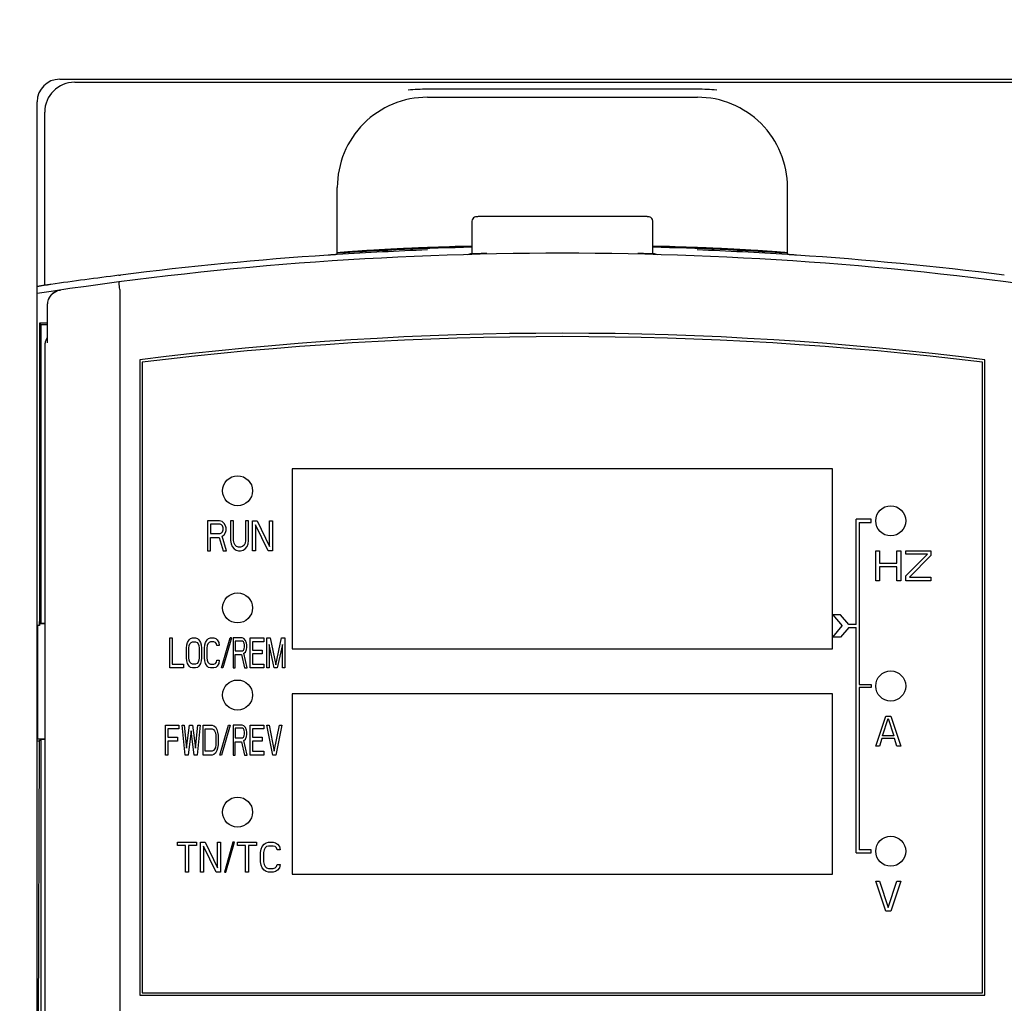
# Model space of a CAD drawing. Header units: millimetres. Extents: x 1117 to 38156, y -1945 to 7303.
# Tile 312 of 656: x 10978 to 11044, y 935 to 1001. Entities that reach past the tile are written whole.
import ezdxf

# ---------------------------------------------------------------- set-up
doc = ezdxf.new("R2010")
doc.units = ezdxf.units.MM
doc.styles.get("Standard").update_dxf_attribs({"font": 'arial.ttf'})
doc.dimstyles.new('DIMSTYLE_1', dxfattribs={"dimtxt": 4.2, "dimasz": 3.6, "dimexe": 2.5, "dimexo": 0, "dimgap": 1.05, "dimtad": 1, "dimdsep": 46, "dimtxsty": 'Standard', "dimblk": '_FILLED', "dimblk1": '_FILLED', "dimblk2": '_FILLED', "dimcen": 0.09, "dimazin": 2, "dimtp": 0.01, "dimtm": 0.01, "dimtfac": 1, "dimtofl": 0, "dimtmove": 0, "dimatfit": 3, "dimldrblk": '_FILLED', "dimfxl": 0, "dimtolj": 1, "dimarcsym": 0})

# ---------------------------------------------------------------- blocks, each defined once
blk = doc.blocks.new('_FILLED')
at = {"color": 0, "linetype": 'ByBlock'}
blk.add_solid([(0, 0), (-1, 0.167), (-1, -0.167)], dxfattribs=at)
blk = doc.blocks.new('*D60')
at = {"color": 0, "linetype": 'Continuous', "lineweight": -2}
for p, q in [((10789.918, 787.713), (10789.918, 1129.029)), ((11106.918, 787.713), (11106.918, 1129.029)), ((10793.518, 1126.529), (11103.318, 1126.529))]:
    blk.add_line(p, q, dxfattribs=at)
at = {"layer": 'Defpoints', "color": 0, "linetype": 'Continuous'}
for p in [(11106.918, 1126.529), (10789.918, 787.713), (11106.918, 787.713)]:
    blk.add_point(p, dxfattribs=at)
at = {"color": 0, "linetype": 'Continuous', "lineweight": -2, "xscale": 3.6, "yscale": 3.6, "zscale": 3.6, "rotation": 180}
blk.add_blockref('_FILLED', (10789.918, 1126.529), dxfattribs=at)
at = {"color": 0, "linetype": 'Continuous', "lineweight": -2, "xscale": 3.6, "yscale": 3.6, "zscale": 3.6}
blk.add_blockref('_FILLED', (11106.918, 1126.529), dxfattribs=at)
at = {"color": 0, "linetype": 'Continuous', "insert": (10942.024, 1154.245), "char_height": 20, "width": 8.4, "attachment_point": 2, "line_spacing_factor": 0.9}
blk.add_mtext('\\A1;317', dxfattribs=at)

msp = doc.modelspace()

# ---------------------------------------------------------------- linework, layer by layer
at = {"color": 7, "linetype": 'Continuous'}
for p, q in [((10980.918, 996.913), (11047.918, 996.913)), ((10981.918, 996.713), (11046.918, 996.713)), ((11023.418, 996.247), (11005.419, 996.247)), ((10979.418, 826.913), (10979.418, 995.413)), ((11005.418, 995.713), (11023.418, 995.713)), ((10979.918, 983.194), (10979.918, 994.713)), ((10999.418, 985.24), (10999.418, 989.713)), ((11029.418, 985.24), (11029.418, 989.713)), ((11009.057, 987.764), (11008.91, 987.763)), ((11009.236, 987.766), (11009.057, 987.764)), ((11009.394, 987.766), (11009.236, 987.766)), ((11019.523, 987.766), (11009.394, 987.766)), ((11019.719, 987.765), (11019.523, 987.766)), ((11008.394, 987.454), (11008.394, 985.282)), ((11020.442, 985.282), (11020.442, 987.454)), ((10984.869, 983.855), (10984.968, 983.867)), ((10979.918, 983.194), (10979.929, 983.19)), ((10984.918, 982.916), (10984.918, 898.532)), ((10980.093, 981.881), (10980.093, 979.353)), ((10979.566, 980.67), (10979.566, 960.523)), ((10979.566, 980.67), (10979.671, 980.566)), ((10980.093, 980.67), (10979.566, 980.67)), ((10979.671, 980.566), (10979.671, 960.689)), ((10980.093, 980.566), (10979.671, 980.566)), ((10979.918, 979.151), (10979.918, 898.823)), ((10986.268, 978.223), (10986.268, 935.923)), ((10986.418, 978.073), (10986.418, 936.073)), ((11042.418, 936.073), (11042.418, 978.073)), ((11042.568, 935.923), (11042.568, 978.223)), ((10996.418, 970.973), (10996.418, 958.973)), ((11032.418, 970.973), (10996.418, 970.973)), ((11032.418, 958.973), (11032.418, 970.973)), ((10990.768, 967.503), (10990.768, 965.503)), ((10991.568, 967.503), (10990.768, 967.503)), ((10990.968, 967.29), (10990.968, 966.652)), ((10991.601, 967.29), (10990.968, 967.29)), ((10991.735, 967.46), (10991.568, 967.503)), ((10991.701, 967.247), (10991.601, 967.29)), ((10991.768, 967.162), (10991.701, 967.247)), ((10991.868, 967.332), (10991.735, 967.46)), ((10991.968, 967.162), (10991.868, 967.332)), ((10992.301, 967.503), (10992.301, 966.184)), ((10992.501, 967.503), (10992.301, 967.503)), ((10992.501, 966.184), (10992.501, 967.503)), ((10993.301, 967.503), (10993.301, 966.184)), ((10993.501, 967.503), (10993.301, 967.503)), ((10993.501, 966.184), (10993.501, 967.503)), ((10993.768, 965.503), (10993.768, 967.503)), ((10993.768, 967.503), (10994.068, 967.503)), ((10993.968, 967.247), (10993.968, 965.503)), ((10994.801, 965.503), (10993.968, 967.247)), ((10994.068, 967.503), (10994.901, 965.801)), ((10994.901, 965.801), (10994.901, 967.503)), ((10994.901, 967.503), (10995.101, 967.503)), ((10995.101, 967.503), (10995.101, 965.503)), ((11033.998, 960.603), (11033.998, 967.603)), ((11034.998, 967.603), (11033.998, 967.603)), ((11034.198, 967.403), (11034.198, 956.603)), ((11034.198, 967.403), (11034.998, 967.403)), ((11034.998, 967.403), (11034.998, 967.603)), ((10990.968, 966.652), (10991.601, 966.652)), ((10991.601, 966.652), (10991.701, 966.694)), ((10991.701, 966.694), (10991.768, 966.779)), ((10991.735, 966.481), (10991.868, 966.567)), ((10991.801, 967.035), (10991.768, 967.162)), ((10991.768, 966.779), (10991.801, 966.907)), ((10991.801, 966.907), (10991.801, 967.035)), ((10991.868, 966.567), (10991.968, 966.737)), ((10992.001, 967.035), (10991.968, 967.162)), ((10991.968, 966.737), (10992.001, 966.864)), ((10992.001, 966.864), (10992.001, 967.035)), ((10990.968, 965.503), (10990.968, 966.396)), ((10990.968, 966.396), (10991.535, 966.396)), ((10991.535, 966.396), (10991.801, 965.503)), ((10992.035, 965.503), (10991.735, 966.481)), ((10992.301, 966.184), (10992.335, 965.971)), ((10992.335, 965.971), (10992.401, 965.801)), ((10992.535, 966.013), (10992.501, 966.184)), ((10992.601, 965.886), (10992.535, 966.013)), ((10992.701, 965.801), (10992.601, 965.886)), ((10993.201, 965.886), (10993.101, 965.801)), ((10993.268, 966.013), (10993.201, 965.886)), ((10993.301, 966.184), (10993.268, 966.013)), ((10993.401, 965.801), (10993.468, 965.971)), ((10993.468, 965.971), (10993.501, 966.184)), ((10990.768, 965.503), (10990.968, 965.503)), ((10991.801, 965.503), (10992.035, 965.503)), ((10992.401, 965.801), (10992.535, 965.63)), ((10992.535, 965.63), (10992.668, 965.545)), ((10992.668, 965.545), (10992.835, 965.503)), ((10992.835, 965.758), (10992.701, 965.801)), ((10992.968, 965.758), (10992.835, 965.758)), ((10992.835, 965.503), (10992.968, 965.503)), ((10993.101, 965.801), (10992.968, 965.758)), ((10992.968, 965.503), (10993.135, 965.545)), ((10993.135, 965.545), (10993.268, 965.63)), ((10993.268, 965.63), (10993.401, 965.801)), ((10993.968, 965.503), (10993.768, 965.503)), ((10995.101, 965.503), (10994.801, 965.503)), ((11035.298, 963.503), (11035.298, 965.503)), ((11035.298, 965.503), (11035.548, 965.503)), ((11035.548, 965.503), (11035.548, 964.694)), ((11036.715, 964.694), (11036.715, 965.503)), ((11036.715, 965.503), (11036.965, 965.503)), ((11036.965, 965.503), (11036.965, 963.503)), ((11037.298, 965.29), (11037.298, 965.503)), ((11037.298, 965.503), (11038.965, 965.503)), ((11037.298, 963.843), (11038.756, 965.29)), ((11038.756, 965.29), (11037.298, 965.29)), ((11038.965, 965.503), (11038.965, 965.205)), ((11035.548, 964.694), (11036.715, 964.694)), ((11038.965, 965.205), (11037.548, 963.758)), ((11035.548, 964.439), (11035.548, 963.503)), ((11036.715, 964.439), (11035.548, 964.439)), ((11036.715, 963.503), (11036.715, 964.439)), ((11035.548, 963.503), (11035.298, 963.503)), ((11036.965, 963.503), (11036.715, 963.503)), ((11037.298, 963.503), (11037.298, 963.843)), ((11038.965, 963.503), (11037.298, 963.503)), ((11037.548, 963.758), (11038.965, 963.758)), ((11038.965, 963.758), (11038.965, 963.503)), ((10979.566, 960.523), (10979.567, 960.793)), ((10979.566, 960.663), (10979.918, 960.663)), ((10979.567, 960.793), (10979.671, 960.689)), ((10979.671, 960.689), (10979.918, 960.689)), ((11032.43, 961.253), (11033.06, 960.503)), ((11032.953, 961.253), (11032.43, 961.253)), ((11033.498, 960.603), (11032.953, 961.253)), ((10979.566, 960.523), (10979.418, 960.523)), ((10979.432, 960.523), (10979.432, 952.982)), ((11032.43, 959.753), (11033.06, 960.503)), ((11033.498, 960.403), (11032.953, 959.753)), ((11033.998, 960.603), (11033.498, 960.603)), ((11033.498, 960.403), (11033.998, 960.403)), ((11033.998, 945.403), (11033.998, 960.403)), ((10988.268, 957.703), (10988.268, 959.703)), ((10988.268, 959.703), (10988.418, 959.703)), ((10988.418, 959.703), (10988.418, 957.958)), ((10989.393, 959.235), (10989.443, 959.405)), ((10989.443, 959.405), (10989.543, 959.575)), ((10989.543, 959.575), (10989.643, 959.66)), ((10989.593, 959.32), (10989.668, 959.405)), ((10989.643, 959.66), (10989.768, 959.703)), ((10989.668, 959.405), (10989.768, 959.447)), ((10989.768, 959.703), (10989.968, 959.703)), ((10989.768, 959.447), (10989.968, 959.447)), ((10989.968, 959.703), (10990.093, 959.66)), ((10989.968, 959.447), (10990.068, 959.405)), ((10990.068, 959.405), (10990.143, 959.32)), ((10990.093, 959.66), (10990.193, 959.575)), ((10990.193, 959.575), (10990.293, 959.405)), ((10990.293, 959.405), (10990.343, 959.235)), ((10990.593, 959.235), (10990.643, 959.405)), ((10990.643, 959.405), (10990.743, 959.575)), ((10990.743, 959.575), (10990.843, 959.66)), ((10990.868, 959.405), (10990.793, 959.32)), ((10990.843, 959.66), (10990.968, 959.703)), ((10990.968, 959.447), (10990.868, 959.405)), ((10990.968, 959.703), (10991.193, 959.703)), ((10991.193, 959.447), (10990.968, 959.447)), ((10991.193, 959.703), (10991.318, 959.66)), ((10991.293, 959.405), (10991.193, 959.447)), ((10991.368, 959.32), (10991.293, 959.405)), ((10991.318, 959.66), (10991.418, 959.575)), ((10991.418, 959.575), (10991.518, 959.405)), ((10991.518, 959.405), (10991.543, 959.192)), ((10991.695, 957.703), (10992.268, 959.703)), ((10992.372, 959.703), (10991.799, 957.703)), ((10992.372, 959.703), (10992.268, 959.703)), ((10992.468, 959.703), (10992.468, 957.703)), ((10993.068, 959.703), (10992.468, 959.703)), ((10992.618, 959.49), (10992.618, 958.852)), ((10993.093, 959.49), (10992.618, 959.49)), ((10993.193, 959.66), (10993.068, 959.703)), ((10993.168, 959.447), (10993.093, 959.49)), ((10993.218, 959.362), (10993.168, 959.447)), ((10993.293, 959.532), (10993.193, 959.66)), ((10993.243, 959.235), (10993.218, 959.362)), ((10993.368, 959.362), (10993.293, 959.532)), ((10993.393, 959.235), (10993.368, 959.362)), ((10993.618, 957.703), (10993.618, 959.703)), ((10993.618, 959.703), (10994.518, 959.703)), ((10993.768, 959.447), (10993.768, 958.894)), ((10994.518, 959.447), (10993.768, 959.447)), ((10994.518, 959.703), (10994.518, 959.447)), ((10994.718, 957.703), (10994.718, 959.703)), ((10994.718, 959.703), (10994.943, 959.703)), ((10994.943, 959.703), (10995.318, 957.915)), ((10995.318, 957.915), (10995.693, 959.703)), ((10995.693, 959.703), (10995.918, 959.703)), ((10995.918, 959.703), (10995.918, 957.703)), ((11032.953, 959.753), (11032.43, 959.753)), ((10989.368, 959.022), (10989.393, 959.235)), ((10989.368, 958.384), (10989.368, 959.022)), ((10989.518, 959.022), (10989.543, 959.192)), ((10989.518, 958.384), (10989.518, 959.022)), ((10989.543, 959.192), (10989.593, 959.32)), ((10990.143, 959.32), (10990.193, 959.192)), ((10990.193, 959.192), (10990.218, 959.022)), ((10990.218, 959.022), (10990.218, 958.384)), ((10990.343, 959.235), (10990.368, 959.022)), ((10990.368, 959.022), (10990.368, 958.384)), ((10990.568, 959.022), (10990.593, 959.235)), ((10990.568, 958.384), (10990.568, 959.022)), ((10990.743, 959.192), (10990.718, 959.022)), ((10990.718, 959.022), (10990.718, 958.384)), ((10990.793, 959.32), (10990.743, 959.192)), ((10991.393, 959.192), (10991.368, 959.32)), ((10991.543, 959.192), (10991.393, 959.192)), ((10992.618, 958.852), (10993.093, 958.852)), ((10993.093, 958.852), (10993.168, 958.894)), ((10993.168, 958.894), (10993.218, 958.979)), ((10993.193, 958.681), (10993.293, 958.767)), ((10993.418, 957.703), (10993.193, 958.681)), ((10993.218, 958.979), (10993.243, 959.107)), ((10993.243, 959.107), (10993.243, 959.235)), ((10993.293, 958.767), (10993.368, 958.937)), ((10993.368, 958.937), (10993.393, 959.064)), ((10993.393, 959.064), (10993.393, 959.235)), ((10993.768, 958.894), (10994.418, 958.894)), ((10994.418, 958.894), (10994.418, 958.639)), ((10994.868, 959.277), (10994.868, 957.703)), ((10995.218, 957.703), (10994.868, 959.277)), ((10995.768, 959.277), (10995.418, 957.703)), ((10995.768, 957.703), (10995.768, 959.277)), ((10996.418, 958.973), (11032.418, 958.973)), ((10989.393, 958.171), (10989.368, 958.384)), ((10989.443, 958.001), (10989.393, 958.171)), ((10989.543, 958.213), (10989.518, 958.384)), ((10989.593, 958.086), (10989.543, 958.213)), ((10989.668, 958.001), (10989.593, 958.086)), ((10990.143, 958.086), (10990.068, 958.001)), ((10990.193, 958.213), (10990.143, 958.086)), ((10990.218, 958.384), (10990.193, 958.213)), ((10990.343, 958.171), (10990.293, 958.001)), ((10990.368, 958.384), (10990.343, 958.171)), ((10990.593, 958.171), (10990.568, 958.384)), ((10990.643, 958.001), (10990.593, 958.171)), ((10990.718, 958.384), (10990.743, 958.213)), ((10990.743, 958.213), (10990.793, 958.086)), ((10990.793, 958.086), (10990.868, 958.001)), ((10991.293, 958.001), (10991.368, 958.086)), ((10991.368, 958.086), (10991.393, 958.213)), ((10991.393, 958.213), (10991.543, 958.213)), ((10991.543, 958.213), (10991.518, 958.001)), ((10992.618, 957.703), (10992.618, 958.596)), ((10992.618, 958.596), (10993.043, 958.596)), ((10993.043, 958.596), (10993.243, 957.703)), ((10993.768, 958.639), (10993.768, 957.958)), ((10994.418, 958.639), (10993.768, 958.639)), ((10989.168, 957.703), (10988.268, 957.703)), ((10988.418, 957.958), (10989.168, 957.958)), ((10989.168, 957.958), (10989.168, 957.703)), ((10989.543, 957.83), (10989.443, 958.001)), ((10989.643, 957.745), (10989.543, 957.83)), ((10989.768, 957.703), (10989.643, 957.745)), ((10989.768, 957.958), (10989.668, 958.001)), ((10989.968, 957.958), (10989.768, 957.958)), ((10989.968, 957.703), (10989.768, 957.703)), ((10990.068, 958.001), (10989.968, 957.958)), ((10990.093, 957.745), (10989.968, 957.703)), ((10990.193, 957.83), (10990.093, 957.745)), ((10990.293, 958.001), (10990.193, 957.83)), ((10990.743, 957.83), (10990.643, 958.001)), ((10990.843, 957.745), (10990.743, 957.83)), ((10990.968, 957.703), (10990.843, 957.745)), ((10990.868, 958.001), (10990.968, 957.958)), ((10990.968, 957.958), (10991.193, 957.958)), ((10991.193, 957.703), (10990.968, 957.703)), ((10991.193, 957.958), (10991.293, 958.001)), ((10991.318, 957.745), (10991.193, 957.703)), ((10991.418, 957.83), (10991.318, 957.745)), ((10991.518, 958.001), (10991.418, 957.83)), ((10991.799, 957.703), (10991.695, 957.703)), ((10992.468, 957.703), (10992.618, 957.703)), ((10993.243, 957.703), (10993.418, 957.703)), ((10994.518, 957.703), (10993.618, 957.703)), ((10993.768, 957.958), (10994.518, 957.958)), ((10994.518, 957.958), (10994.518, 957.703)), ((10994.868, 957.703), (10994.718, 957.703)), ((10995.418, 957.703), (10995.218, 957.703)), ((10995.918, 957.703), (10995.768, 957.703)), ((11034.198, 956.603), (11034.998, 956.603)), ((11034.198, 956.403), (11034.198, 945.603)), ((11034.998, 956.403), (11034.198, 956.403)), ((11034.998, 956.603), (11034.998, 956.403)), ((10996.418, 955.973), (10996.418, 943.973)), ((11032.418, 955.973), (10996.418, 955.973)), ((11032.418, 943.973), (11032.418, 955.973)), ((11035.298, 952.503), (11035.965, 954.503)), ((11035.756, 953.184), (11036.131, 954.332)), ((11035.965, 954.503), (11036.298, 954.503)), ((11036.131, 954.332), (11036.506, 953.184)), ((11036.298, 954.503), (11036.965, 952.503)), ((10987.968, 951.903), (10987.968, 953.903)), ((10987.968, 953.903), (10988.868, 953.903)), ((10988.118, 953.647), (10988.118, 953.094)), ((10988.868, 953.647), (10988.118, 953.647)), ((10988.868, 953.903), (10988.868, 953.647)), ((10989.268, 951.903), (10989.068, 953.903)), ((10989.068, 953.903), (10989.218, 953.903)), ((10989.218, 953.903), (10989.368, 952.371)), ((10989.368, 952.371), (10989.568, 953.903)), ((10989.668, 953.52), (10989.468, 951.903)), ((10989.568, 953.903), (10989.768, 953.903)), ((10989.868, 951.903), (10989.668, 953.52)), ((10989.768, 953.903), (10989.968, 952.371)), ((10989.968, 952.371), (10990.118, 953.903)), ((10990.268, 953.903), (10990.068, 951.903)), ((10990.118, 953.903), (10990.268, 953.903)), ((10990.468, 951.903), (10990.468, 953.903)), ((10990.468, 953.903), (10991.068, 953.903)), ((10990.618, 952.158), (10990.618, 953.647)), ((10990.618, 953.647), (10991.068, 953.647)), ((10991.068, 953.903), (10991.193, 953.86)), ((10991.068, 953.647), (10991.168, 953.605)), ((10991.168, 953.605), (10991.243, 953.52)), ((10991.193, 953.86), (10991.293, 953.775)), ((10991.243, 953.52), (10991.293, 953.392)), ((10991.293, 953.775), (10991.393, 953.605)), ((10991.393, 953.605), (10991.443, 953.435)), ((10991.443, 953.435), (10991.468, 953.222)), ((10991.591, 951.903), (10992.164, 953.903)), ((10992.268, 953.903), (10991.695, 951.903)), ((10992.164, 953.903), (10992.268, 953.903)), ((10992.468, 953.903), (10992.468, 951.903)), ((10993.068, 953.903), (10992.468, 953.903)), ((10992.618, 953.69), (10992.618, 953.052)), ((10993.093, 953.69), (10992.618, 953.69)), ((10993.193, 953.86), (10993.068, 953.903)), ((10993.168, 953.647), (10993.093, 953.69)), ((10993.218, 953.562), (10993.168, 953.647)), ((10993.293, 953.732), (10993.193, 953.86)), ((10993.243, 953.435), (10993.218, 953.562)), ((10993.243, 953.307), (10993.243, 953.435)), ((10993.368, 953.562), (10993.293, 953.732)), ((10993.393, 953.435), (10993.368, 953.562)), ((10993.393, 953.264), (10993.393, 953.435)), ((10993.618, 951.903), (10993.618, 953.903)), ((10993.618, 953.903), (10994.518, 953.903)), ((10993.768, 953.647), (10993.768, 953.094)), ((10994.518, 953.647), (10993.768, 953.647)), ((10994.518, 953.903), (10994.518, 953.647)), ((10995.118, 951.903), (10994.718, 953.903)), ((10994.718, 953.903), (10994.868, 953.903)), ((10994.868, 953.903), (10995.218, 952.158)), ((10995.218, 952.158), (10995.568, 953.903)), ((10995.718, 953.903), (10995.318, 951.903)), ((10995.568, 953.903), (10995.718, 953.903)), ((10979.401, 952.982), (10979.918, 952.982)), ((10979.544, 952.829), (10979.418, 910.523)), ((10979.544, 952.829), (10979.418, 952.829)), ((10979.544, 952.829), (10979.671, 952.956)), ((10979.671, 952.956), (10979.671, 918.89)), ((10979.671, 952.956), (10979.918, 952.956)), ((10988.118, 953.094), (10988.768, 953.094)), ((10988.118, 952.839), (10988.118, 951.903)), ((10988.768, 952.839), (10988.118, 952.839)), ((10988.768, 953.094), (10988.768, 952.839)), ((10991.293, 953.392), (10991.318, 953.222)), ((10991.318, 953.222), (10991.318, 952.584)), ((10991.468, 953.222), (10991.468, 952.584)), ((10992.618, 953.052), (10993.093, 953.052)), ((10992.618, 951.903), (10992.618, 952.796)), ((10992.618, 952.796), (10993.043, 952.796)), ((10993.043, 952.796), (10993.243, 951.903)), ((10993.093, 953.052), (10993.168, 953.094)), ((10993.168, 953.094), (10993.218, 953.179)), ((10993.193, 952.881), (10993.293, 952.967)), ((10993.418, 951.903), (10993.193, 952.881)), ((10993.218, 953.179), (10993.243, 953.307)), ((10993.293, 952.967), (10993.368, 953.137)), ((10993.368, 953.137), (10993.393, 953.264)), ((10993.768, 953.094), (10994.418, 953.094)), ((10993.768, 952.839), (10993.768, 952.158)), ((10994.418, 952.839), (10993.768, 952.839)), ((10994.418, 953.094), (10994.418, 952.839)), ((11035.715, 953.013), (11035.548, 952.503)), ((11036.548, 953.013), (11035.715, 953.013)), ((11036.506, 953.184), (11035.756, 953.184)), ((11036.715, 952.503), (11036.548, 953.013)), ((10991.068, 952.158), (10990.618, 952.158)), ((10991.168, 952.201), (10991.068, 952.158)), ((10991.243, 952.286), (10991.168, 952.201)), ((10991.293, 952.413), (10991.243, 952.286)), ((10991.318, 952.584), (10991.293, 952.413)), ((10991.393, 952.201), (10991.293, 952.03)), ((10991.443, 952.371), (10991.393, 952.201)), ((10991.468, 952.584), (10991.443, 952.371)), ((10993.768, 952.158), (10994.518, 952.158)), ((10994.518, 952.158), (10994.518, 951.903)), ((11035.548, 952.503), (11035.298, 952.503)), ((11036.965, 952.503), (11036.715, 952.503)), ((10988.118, 951.903), (10987.968, 951.903)), ((10989.468, 951.903), (10989.268, 951.903)), ((10990.068, 951.903), (10989.868, 951.903)), ((10991.068, 951.903), (10990.468, 951.903)), ((10991.193, 951.945), (10991.068, 951.903)), ((10991.293, 952.03), (10991.193, 951.945)), ((10991.695, 951.903), (10991.591, 951.903)), ((10992.468, 951.903), (10992.618, 951.903)), ((10993.243, 951.903), (10993.418, 951.903)), ((10994.518, 951.903), (10993.618, 951.903)), ((10995.318, 951.903), (10995.118, 951.903)), ((10988.768, 945.89), (10988.768, 946.103)), ((10988.768, 946.103), (10990.035, 946.103)), ((10989.301, 945.89), (10988.768, 945.89)), ((10989.301, 944.103), (10989.301, 945.89)), ((10989.501, 945.89), (10989.501, 944.103)), ((10990.035, 945.89), (10989.501, 945.89)), ((10990.035, 946.103), (10990.035, 945.89)), ((10990.301, 944.103), (10990.301, 946.103)), ((10990.301, 946.103), (10990.601, 946.103)), ((10990.501, 945.847), (10990.501, 944.103)), ((10991.335, 944.103), (10990.501, 945.847)), ((10990.601, 946.103), (10991.435, 944.401)), ((10991.435, 944.401), (10991.435, 946.103)), ((10991.435, 946.103), (10991.635, 946.103)), ((10991.635, 946.103), (10991.635, 944.103)), ((10992.464, 946.103), (10991.891, 944.103)), ((10991.995, 944.103), (10992.568, 946.103)), ((10992.568, 946.103), (10992.464, 946.103)), ((10992.768, 945.89), (10992.768, 946.103)), ((10992.768, 946.103), (10994.035, 946.103)), ((10993.301, 945.89), (10992.768, 945.89)), ((10993.301, 944.103), (10993.301, 945.89)), ((10993.501, 945.89), (10993.501, 944.103)), ((10994.035, 945.89), (10993.501, 945.89)), ((10994.035, 946.103), (10994.035, 945.89)), ((10994.301, 945.422), (10994.335, 945.635)), ((10994.335, 945.635), (10994.401, 945.805)), ((10994.401, 945.805), (10994.535, 945.975)), ((10994.535, 945.592), (10994.501, 945.422)), ((10994.535, 945.975), (10994.668, 946.06)), ((10994.601, 945.72), (10994.535, 945.592)), ((10994.701, 945.805), (10994.601, 945.72)), ((10994.668, 946.06), (10994.835, 946.103)), ((10994.835, 945.847), (10994.701, 945.805)), ((10994.835, 946.103), (10995.135, 946.103)), ((10995.135, 945.847), (10994.835, 945.847)), ((10995.135, 946.103), (10995.301, 946.06)), ((10995.268, 945.805), (10995.135, 945.847)), ((10995.368, 945.72), (10995.268, 945.805)), ((10995.301, 946.06), (10995.435, 945.975)), ((10995.401, 945.592), (10995.368, 945.72)), ((10995.601, 945.592), (10995.401, 945.592)), ((10995.435, 945.975), (10995.568, 945.805)), ((10995.568, 945.805), (10995.601, 945.592)), ((11034.998, 945.603), (11034.198, 945.603)), ((11034.998, 945.403), (11034.998, 945.603)), ((10994.301, 944.784), (10994.301, 945.422)), ((10994.501, 945.422), (10994.501, 944.784)), ((11033.998, 945.403), (11034.998, 945.403)), ((10994.335, 944.571), (10994.301, 944.784)), ((10994.401, 944.401), (10994.335, 944.571)), ((10994.535, 944.23), (10994.401, 944.401)), ((10994.501, 944.784), (10994.535, 944.613)), ((10994.535, 944.613), (10994.601, 944.486)), ((10994.668, 944.145), (10994.535, 944.23)), ((10994.601, 944.486), (10994.701, 944.401)), ((10994.701, 944.401), (10994.835, 944.358)), ((10994.835, 944.358), (10995.135, 944.358)), ((10995.135, 944.358), (10995.268, 944.401)), ((10995.268, 944.401), (10995.368, 944.486)), ((10995.435, 944.23), (10995.301, 944.145)), ((10995.368, 944.486), (10995.401, 944.613)), ((10995.401, 944.613), (10995.601, 944.613)), ((10995.568, 944.401), (10995.435, 944.23)), ((10995.601, 944.613), (10995.568, 944.401)), ((10989.501, 944.103), (10989.301, 944.103)), ((10990.501, 944.103), (10990.301, 944.103)), ((10991.635, 944.103), (10991.335, 944.103)), ((10991.891, 944.103), (10991.995, 944.103)), ((10993.501, 944.103), (10993.301, 944.103)), ((10994.835, 944.103), (10994.668, 944.145)), ((10995.135, 944.103), (10994.835, 944.103)), ((10995.301, 944.145), (10995.135, 944.103)), ((10996.418, 943.973), (11032.418, 943.973)), ((11035.965, 941.503), (11035.298, 943.503)), ((11035.298, 943.503), (11035.548, 943.503)), ((11035.548, 943.503), (11036.131, 941.758)), ((11036.131, 941.758), (11036.715, 943.503)), ((11036.965, 943.503), (11036.298, 941.503)), ((11036.715, 943.503), (11036.965, 943.503)), ((11036.298, 941.503), (11035.965, 941.503)), ((10986.268, 935.923), (11042.568, 935.923)), ((10986.418, 936.073), (11042.418, 936.073))]:
    msp.add_line(p, q, dxfattribs=at)
for points in [[(11008.91, 987.763), (11008.85, 987.762), (11008.799, 987.76), (11008.756, 987.759), (11008.721, 987.758), (11008.692, 987.756), (11008.665, 987.753), (11008.624, 987.746), (11008.565, 987.725), (11008.503, 987.685), (11008.448, 987.626), (11008.41, 987.55), (11008.394, 987.454)], [(11020.442, 987.454), (11020.442, 987.467), (11020.423, 987.56), (11020.38, 987.637), (11020.321, 987.695), (11020.257, 987.731), (11020.2, 987.749), (11020.163, 987.754), (11020.135, 987.756), (11020.101, 987.758), (11020.061, 987.76), (11020.011, 987.761), (11019.952, 987.762), (11019.884, 987.763), (11019.719, 987.765)]]:
    msp.add_lwpolyline(points, dxfattribs=at)
for centre in [(10992.768, 969.503), (11036.298, 967.503), (10992.768, 961.703), (11036.298, 956.503), (10992.768, 955.903), (10992.768, 948.103), (11036.298, 945.503)]:
    msp.add_circle(centre, 1, dxfattribs=at)
for centre, radius, start, end in [((10980.918, 995.413), 1.5, 90, 180), ((10981.918, 994.713), 2, 90, 180), ((11005.42, 982.472), 13.774, 90.00646, 95.36065), ((11023.416, 982.471), 13.776, 84.6396, 89.99274), ((11005.418, 989.713), 6, 89.99512, 180), ((11023.418, 989.713), 6, 0, 90.00459), ((11014.418, 749.838), 235.962, 91.46321, 93.64594), ((11014.418, 749.838), 236.032, 91.46259, 92.18524), ((11014.418, 749.838), 236.032, 87.81476, 88.53741), ((11014.418, 749.838), 235.962, 86.35406, 88.53679), ((11014.418, 755.656), 229.667, 81.23407, 98.76593), ((11014.418, 749.838), 235.875, 93.79212, 97.17246), ((11014.418, 749.838), 235.875, 92.18463, 93.6462), ((11008.377, 984.476), 0.806, 91.63556, 110.94149), ((11014.418, 763.363), 222.001, 91.29682, 91.5652), ((11014.418, 763.363), 222.001, 88.4348, 88.70318), ((11020.459, 984.476), 0.806, 69.05251, 88.36421), ((11014.418, 749.838), 235.875, 86.3538, 87.81537), ((11014.418, 749.838), 235.875, 82.82754, 86.20788), ((11014.418, 749.838), 235.875, 98.3088, 98.53407), ((11014.418, 749.838), 235.892, 98.40985, 98.53263), ((10981.093, 981.881), 1, 98.3803, 179.99158), ((10980.923, 979.149), 1.005, 145.81846, 163.71822), ((11014.418, 755.656), 224.34, 82.79156, 97.20844), ((11014.418, 748.334), 231.438, 83.05119, 96.94881), ((10980.924, 979.15), 1.006, 163.80705, 179.952)]:
    msp.add_arc(centre, radius, start, end, dxfattribs=at)
msp.add_ellipse((11014.006, 749.838), major_axis=(235.824, 0), ratio=0.999998, start_param=1.694667, end_param=1.714088, dxfattribs=at)
for points, knots in [([(11005.418, 985.698), (11005.028, 985.683), (11004.262, 985.651), (11003.32, 985.606), (11002.599, 985.568), (11002.096, 985.539), (11001.625, 985.511), (11001.19, 985.484), (11000.796, 985.457), (11000.446, 985.433), (11000.144, 985.41), (10999.924, 985.393), (10999.774, 985.38), (10999.681, 985.372), (10999.603, 985.365), (10999.538, 985.358), (10999.488, 985.353), (10999.455, 985.348), (10999.436, 985.345), (10999.426, 985.343), (10999.421, 985.342), (10999.418, 985.341), (10999.418, 985.34)], [0, 0, 0, 0, 0.194851, 0.382234, 0.470859, 0.554975, 0.633758, 0.706462, 0.772377, 0.830878, 0.881387, 0.923426, 0.941131, 0.95657, 0.969708, 0.980511, 0.988948, 0.995004, 0.997137, 0.998674, 0.999619, 1, 1, 1, 1]), ([(11029.418, 985.34), (11029.418, 985.341), (11029.415, 985.342), (11029.41, 985.343), (11029.4, 985.345), (11029.381, 985.348), (11029.348, 985.353), (11029.298, 985.358), (11029.233, 985.365), (11029.155, 985.372), (11029.062, 985.38), (11028.912, 985.393), (11028.692, 985.41), (11028.39, 985.433), (11028.04, 985.457), (11027.646, 985.484), (11027.211, 985.511), (11026.74, 985.539), (11026.237, 985.568), (11025.516, 985.606), (11024.574, 985.651), (11023.808, 985.683), (11023.418, 985.698)], [0, 0, 0, 0, 0.000381, 0.001326, 0.002863, 0.004996, 0.011052, 0.019489, 0.030292, 0.04343, 0.058869, 0.076574, 0.118613, 0.169122, 0.227623, 0.293538, 0.366242, 0.445025, 0.529141, 0.617766, 0.805149, 1, 1, 1, 1]), ([(10999.418, 985.24), (10999.418, 985.24), (10999.417, 985.24), (10999.415, 985.24), (10999.411, 985.239), (10999.403, 985.238), (10999.39, 985.237), (10999.37, 985.235), (10999.345, 985.233), (10999.315, 985.231), (10999.28, 985.228), (10999.225, 985.224), (10999.147, 985.219), (10999.044, 985.211), (10998.933, 985.204), (10998.857, 985.199), (10998.818, 985.196)], [0, 0, 0, 0, 0.001312, 0.004992, 0.011058, 0.019496, 0.043417, 0.076584, 0.118642, 0.169155, 0.227679, 0.293634, 0.445104, 0.617819, 0.805377, 1, 1, 1, 1]), ([(11030.018, 985.196), (11029.979, 985.199), (11029.903, 985.204), (11029.792, 985.211), (11029.689, 985.219), (11029.611, 985.224), (11029.556, 985.228), (11029.521, 985.231), (11029.491, 985.233), (11029.466, 985.235), (11029.446, 985.237), (11029.433, 985.238), (11029.425, 985.239), (11029.421, 985.24), (11029.42, 985.24), (11029.418, 985.24), (11029.418, 985.24)], [0, 0, 0, 0, 0.194623, 0.382183, 0.554902, 0.706372, 0.772327, 0.830849, 0.881361, 0.923417, 0.956583, 0.980504, 0.988942, 0.995008, 0.998688, 1, 1, 1, 1]), ([(10980.33, 983.245), (10980.278, 983.237), (10980.203, 983.226), (10980.108, 983.213), (10980.049, 983.205), (10980.001, 983.198), (10979.968, 983.194), (10979.948, 983.192), (10979.938, 983.19), (10979.932, 983.19), (10979.929, 983.19), (10979.929, 983.19)], [0, 0, 0, 0, 0.39047, 0.561726, 0.710072, 0.831233, 0.921684, 0.954398, 0.978449, 0.993691, 1, 1, 1, 1]), ([(10984.917, 982.929), (10984.909, 982.991), (10984.899, 983.081), (10984.891, 983.196), (10984.887, 983.269), (10984.886, 983.329), (10984.889, 983.375), (10984.892, 983.401), (10984.899, 983.418), (10984.903, 983.418)], [0, 0, 0, 0, 0.379986, 0.550854, 0.700243, 0.822919, 0.914879, 0.973297, 1, 1, 1, 1]), ([(10980.112, 981.884), (10980.112, 982.003), (10980.155, 982.241), (10980.341, 982.553), (10980.622, 982.78), (10980.852, 982.857), (10980.968, 982.874)], [0, 0, 0, 0, 0.25044, 0.500605, 0.750426, 1, 1, 1, 1])]:
    msp.add_open_spline(points, degree=3, knots=knots, dxfattribs=at)
msp.add_open_spline([(10984.918, 982.916), (10984.918, 982.92), (10984.918, 982.924), (10984.917, 982.929)], degree=3, dxfattribs=at)

# ---------------------------------------------------------------- dimensions: what is measured, and where the dimension line sits
at = {"linetype": 'Continuous'}
dim = msp.add_linear_dim(base=(11106.918, 1126.529), p1=(10789.918, 787.713), p2=(11106.918, 787.713), dimstyle='DIMSTYLE_1', override={"dimtxt": 20}, dxfattribs=at)
dim.commit()
dim.dimension.update_dxf_attribs({"geometry": '*D60', "text_midpoint": (10942.024, 1126.529), "dimtype": 160})

doc.saveas('drawing.dxf')
